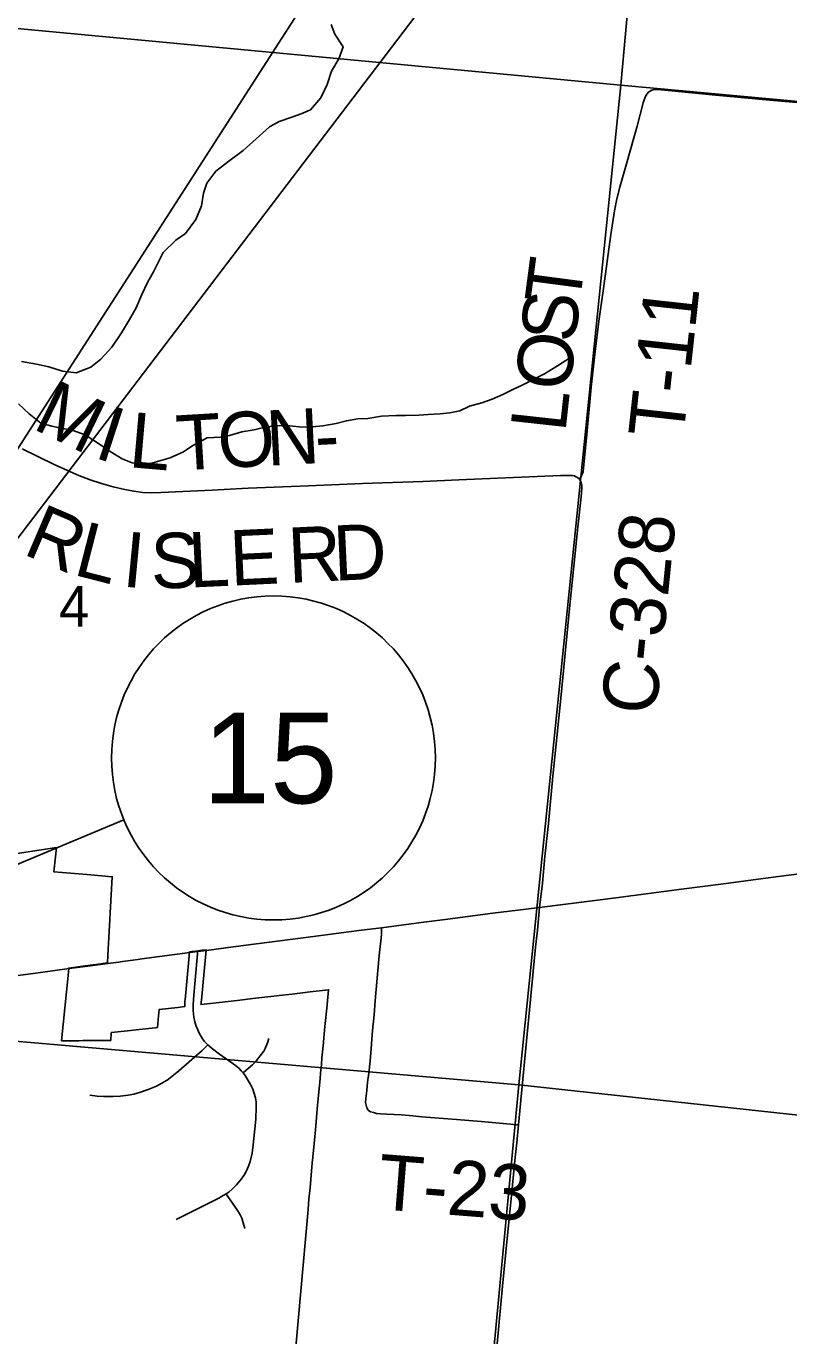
# Model space of a CAD drawing. Extents: x 0 to 1134, y 0 to 440.
# Drawn here: x 355.34 to 378.89, y 212.12 to 252.54 of the extents above; entities that cross this region are included whole.
import ezdxf

# ---------------------------------------------------------------- set-up
doc = ezdxf.new("R2010")
doc.units = 0
for name, color, linetype in [('GM_X_City_Street', 7, 'Continuous'), ('GM_X_Corporation', 7, 'Continuous'), ('GM_X_County_Road', 7, 'Continuous'), ('GM_X_County_Road_Text', 7, 'Continuous'), ('GM_X_Minor_River', 7, 'Continuous'), ('GM_X_Section', 7, 'Continuous'), ('GM_X_Section_Text', 7, 'Continuous'), ('GM_X_Township_Road', 7, 'Continuous'), ('GM_X_Township_Road_Text', 7, 'Continuous'), ('GM_X_US_Route', 7, 'Continuous'), ('SH_Data', 7, 'Continuous'), ('SH_Masking', 7, 'Continuous'), ('SH_Text', 7, 'Continuous')]:
    doc.layers.add(name, color=color, linetype=linetype)

msp = doc.modelspace()

# ---------------------------------------------------------------- linework, layer by layer
at = {"layer": 'GM_X_City_Street'}
for points in [[(360.499, 222.293), (360.498, 222.338), (360.521, 222.638), (360.614, 223.683), (360.631, 223.909), (360.637, 223.983)], [(359.975, 215.713), (360.714, 216.084), (361.289, 216.373), (361.428, 216.447), (361.518, 216.504), (361.598, 216.554), (361.7, 216.644), (361.835, 216.777), (361.992, 216.965), (362.08, 217.097), (362.142, 217.216), (362.204, 217.355), (362.257, 217.503), (362.317, 217.761), (362.35, 218.016), (362.429, 218.809), (362.448, 219.175), (362.441, 219.328), (362.422, 219.462), (362.386, 219.603), (362.338, 219.729), (362.271, 219.875), (362.211, 219.985), (362.102, 220.152), (362.041, 220.235), (361.984, 220.302), (361.915, 220.369), (361.843, 220.431), (361.694, 220.546), (361.311, 220.816), (361.092, 220.973), (360.955, 221.103), (360.912, 221.141), (360.852, 221.209), (360.79, 221.289), (360.745, 221.363), (360.689, 221.459), (360.643, 221.562), (360.596, 221.677), (360.552, 221.807), (360.517, 221.96), (360.5, 222.159), (360.499, 222.293)], [(357.308, 219.55), (357.534, 219.522), (357.741, 219.511), (358.021, 219.506), (358.249, 219.516), (358.492, 219.544), (358.668, 219.574), (358.847, 219.626), (359.111, 219.718), (359.368, 219.828), (359.534, 219.914), (359.693, 220.011), (359.843, 220.121), (360.059, 220.298), (360.778, 220.927), (360.905, 221.054), (360.955, 221.103)], [(362.041, 220.235), (362.21, 220.377), (362.326, 220.482), (362.454, 220.615), (362.572, 220.757), (362.677, 220.908), (362.722, 220.988), (362.793, 221.158), (362.839, 221.293)], [(362.09, 215.434), (362.045, 215.61), (361.999, 215.748), (361.951, 215.854), (361.885, 215.962), (361.808, 216.079), (361.643, 216.32), (361.552, 216.449), (361.518, 216.504)]]:
    msp.add_lwpolyline(points, dxfattribs=at)
at = {"layer": 'GM_X_Corporation'}
msp.add_lwpolyline([(353.04, 226.699), (356.276, 227.188), (356.248, 226.901), (356.202, 226.437), (357.225, 226.353), (358.001, 226.289), (357.868, 223.862), (357.855, 223.63), (357.501, 223.583), (357.322, 223.559), (357.094, 223.529), (356.659, 223.47), (356.636, 223.238), (356.436, 221.226), (356.976, 221.229), (357.091, 221.23), (357.954, 221.237), (357.971, 221.477), (358.476, 221.534), (358.827, 221.573), (359.34, 221.631), (359.397, 221.637), (359.419, 221.883), (359.447, 222.19), (360.028, 222.258), (360.239, 222.282), (360.239, 222.283), (360.239, 222.286), (360.239, 222.29), (360.239, 222.295), (360.239, 222.299), (360.239, 222.303), (360.239, 222.307), (360.239, 222.311), (360.239, 222.315), (360.239, 222.319), (360.239, 222.323), (360.239, 222.327), (360.239, 222.331), (360.239, 222.335), (360.239, 222.339), (360.239, 222.343), (360.239, 222.347), (360.24, 222.351), (360.24, 222.355), (360.24, 222.359), (360.24, 222.363), (360.24, 222.367), (360.24, 222.371), (360.24, 222.375), (360.241, 222.379), (360.241, 222.383), (360.241, 222.387), (360.241, 222.391), (360.241, 222.396), (360.242, 222.4), (360.242, 222.404), (360.242, 222.408), (360.242, 222.412), (360.242, 222.416), (360.242, 222.42), (360.243, 222.424), (360.243, 222.428), (360.243, 222.432), (360.244, 222.436), (360.244, 222.44), (360.244, 222.444), (360.245, 222.448), (360.245, 222.452), (360.245, 222.456), (360.245, 222.46), (360.246, 222.464), (360.246, 222.468), (360.246, 222.472), (360.247, 222.476), (360.247, 222.48), (360.247, 222.484), (360.248, 222.488), (360.366, 223.737), (360.388, 223.97), (360.456, 223.979), (360.478, 223.982), (360.65, 224.004), (360.774, 224.02), (360.9, 224.036), (360.878, 223.804), (360.752, 222.475), (360.752, 222.472), (360.752, 222.469), (360.752, 222.466), (360.751, 222.462), (360.751, 222.459), (360.751, 222.456), (360.75, 222.452), (360.75, 222.449), (360.75, 222.446), (360.75, 222.443), (360.749, 222.439), (360.749, 222.436), (360.749, 222.433), (360.749, 222.43), (360.749, 222.426), (360.748, 222.423), (360.748, 222.42), (360.748, 222.417), (360.748, 222.413), (360.748, 222.41), (360.747, 222.407), (360.747, 222.404), (360.747, 222.4), (360.747, 222.397), (360.747, 222.394), (360.747, 222.39), (360.746, 222.387), (360.746, 222.384), (360.746, 222.381), (360.746, 222.377), (360.746, 222.374), (360.746, 222.371), (360.746, 222.368), (360.746, 222.364), (360.746, 222.361), (360.746, 222.358), (360.745, 222.355), (360.745, 222.351), (360.745, 222.348), (360.745, 222.345), (360.745, 222.341), (361.297, 222.406), (361.861, 222.472), (362.425, 222.537), (362.531, 222.55), (362.99, 222.603), (363.154, 222.622), (363.553, 222.669), (364.115, 222.735), (364.678, 222.8), (364.623, 222.235), (364.568, 221.669), (364.509, 221.074), (364.475, 220.7), (364.456, 220.493), (364.432, 220.23), (364.416, 220.059), (364.349, 219.33), (364.341, 219.24), (364.272, 218.482), (364.251, 218.264), (364.194, 217.633), (364.177, 217.456), (364.107, 216.688), (364.075, 216.334), (364.046, 216.019), (363.812, 213.387), (363.405, 208.801)], dxfattribs=at)
at = {"layer": 'GM_X_County_Road'}
for points in [[(355.215, 239.49), (356.209, 239.013), (356.709, 238.782), (356.965, 238.673), (357.314, 238.541), (357.669, 238.427), (358.028, 238.327), (358.391, 238.241), (358.666, 238.188), (358.944, 238.151), (359.224, 238.138), (359.504, 238.144), (361.084, 238.221), (362.198, 238.277), (364.056, 238.358), (365.728, 238.423), (367.587, 238.489), (368.702, 238.538), (371.844, 238.668), (372.15, 238.676), (372.214, 238.67), (372.267, 238.658), (372.316, 238.635), (372.36, 238.609), (372.425, 238.561)], [(372.425, 238.561), (372.461, 238.512), (372.482, 238.46), (372.498, 238.375), (372.501, 238.285), (372.48, 238.01), (372.375, 237.08), (372.131, 234.671), (371.849, 231.797), (371.73, 230.591), (371.608, 229.393), (371.468, 227.934), (371.36, 226.914), (371.28, 226.086), (371.196, 225.338)], [(370.543, 218.629), (370.679, 220.044), (370.841, 221.745), (371.072, 224.115), (371.127, 224.639), (371.17, 225.107), (371.196, 225.338)], [(370.231, 215.528), (370.303, 216.244), (370.444, 217.635), (370.49, 218.078), (370.543, 218.629)], [(367.666, 189.305), (367.753, 190.024), (367.844, 190.858), (367.895, 191.44), (367.978, 192.342), (368.092, 193.454), (368.206, 194.566), (368.283, 195.341), (368.353, 196.056), (368.426, 196.941), (368.514, 197.892), (368.578, 198.635), (368.697, 199.84), (368.962, 202.527), (369.259, 205.586), (369.57, 208.738), (369.711, 210.128), (369.821, 211.24), (369.89, 211.982), (370.051, 213.652), (370.201, 215.229), (370.231, 215.528)]]:
    msp.add_lwpolyline(points, dxfattribs=at)
at = {"layer": 'GM_X_Minor_River'}
for points in [[(355.202, 242.194), (355.657, 242.109), (356.043, 242.024), (356.463, 241.894), (356.884, 241.843), (357.342, 242.02), (357.653, 242.267), (357.988, 242.628), (358.29, 243.08), (358.535, 243.487), (358.744, 243.85), (358.909, 244.258), (359.085, 244.632), (359.271, 244.96), (359.575, 245.55), (359.967, 245.932), (360.266, 246.145), (360.579, 246.575), (360.755, 246.995), (360.817, 247.381), (360.924, 247.699), (361.202, 248.061), (361.605, 248.375), (362.042, 248.7), (362.445, 249.06), (362.86, 249.432), (363.158, 249.599), (363.548, 249.731), (363.834, 249.83), (364.12, 249.952), (364.444, 250.325), (364.631, 250.744), (364.773, 251.153), (364.995, 251.526), (365.125, 251.901), (364.868, 252.292), (364.757, 252.589)], [(355.106, 240.884), (355.432, 240.572), (355.793, 240.283), (356.134, 240.199), (356.464, 240.127), (356.759, 240.066), (357.168, 239.925), (357.575, 239.658), (357.936, 239.414), (358.309, 239.182), (358.616, 239.064), (358.934, 239.015), (359.22, 239.057), (359.505, 239.133), (359.792, 239.221), (360.204, 239.398), (360.491, 239.6), (360.927, 239.834), (361.338, 239.852), (361.623, 239.905), (362.001, 240.015), (362.378, 240.079), (362.675, 240.155), (363.086, 240.218), (363.485, 240.202), (363.86, 240.163), (364.179, 240.171), (364.499, 240.201), (364.91, 240.276), (365.23, 240.364), (365.584, 240.416), (365.892, 240.435), (366.315, 240.499), (366.759, 240.527), (367.056, 240.524), (367.466, 240.53), (367.751, 240.55), (368.128, 240.579), (368.424, 240.61), (368.733, 240.663), (369.031, 240.808), (369.408, 240.917), (369.729, 241.027), (370.061, 241.172), (370.37, 241.327), (370.657, 241.461), (371.058, 241.661), (371.345, 241.806), (371.747, 242.052), (372.149, 242.309)]]:
    msp.add_lwpolyline(points, dxfattribs=at)
at = {"layer": 'GM_X_Section'}
for points in [[(346.29, 283.052), (376.424, 280.529), (373.702, 250.716), (343.437, 253.571)], [(376.424, 280.529), (404.58, 277.901), (402.471, 248.078), (373.702, 250.716)], [(343.437, 253.571), (373.702, 250.716), (370.553, 219.864), (340.398, 222.479)], [(373.702, 250.716), (402.471, 248.078), (401.186, 216.549), (370.553, 219.864)], [(340.398, 222.479), (370.553, 219.864), (367.659, 189.293), (337.3, 192.616)], [(370.553, 219.864), (401.186, 216.549), (398.424, 186.464), (367.659, 189.293)]]:
    msp.add_lwpolyline(points, close=True, dxfattribs=at)
at = {"layer": 'GM_X_Township_Road'}
for points in [[(372.425, 238.561), (372.477, 238.636), (372.513, 238.712), (372.535, 238.79), (372.551, 238.909), (372.638, 239.822), (372.789, 241.397), (372.905, 242.415), (373.023, 243.432), (373.164, 244.447), (373.394, 246.106), (373.512, 246.842), (373.584, 247.209), (373.675, 247.571), (373.882, 248.286), (374.107, 249.093), (374.204, 249.452), (374.396, 250.174), (374.458, 250.353), (374.505, 250.438), (374.572, 250.512), (374.66, 250.563), (374.694, 250.57), (374.757, 250.585), (374.854, 250.585), (376.523, 250.419), (378.192, 250.269), (381.252, 249.994)], [(370.543, 218.629), (370.476, 218.636), (370.295, 218.655), (369.388, 218.735), (368.631, 218.798), (367.556, 218.884), (367.278, 218.911), (366.932, 218.939), (366.707, 218.953), (366.479, 218.964), (366.287, 218.973), (366.162, 218.987), (366.066, 219.008), (365.978, 219.038), (365.906, 219.089), (365.86, 219.156), (365.835, 219.235), (365.823, 219.326), (365.83, 219.445), (365.86, 219.695), (365.886, 219.953), (365.918, 220.222), (365.964, 220.611), (365.999, 220.992), (366.037, 221.539), (366.083, 222.031), (366.122, 222.46), (366.169, 223.05), (366.241, 223.861), (366.308, 224.4), (366.315, 224.516), (366.315, 224.611), (366.312, 224.681), (366.31, 224.717)]]:
    msp.add_lwpolyline(points, dxfattribs=at)
at = {"layer": 'GM_X_US_Route'}
msp.add_line((357.862, 223.613), (358.197, 223.657), dxfattribs=at)
for points in [[(371.196, 225.338), (373.544, 225.636), (375.577, 225.901), (376.87, 226.075), (378.256, 226.257), (380.566, 226.557), (383.223, 226.903), (384.609, 227.086), (387.138, 227.421), (388.767, 227.629), (390.245, 227.826), (393.007, 228.19), (393.109, 228.204), (394.402, 228.376), (397.082, 228.728), (399.299, 229.022), (400.199, 229.142), (400.869, 229.232), (401.698, 229.346)], [(358.79, 223.735), (358.91, 223.751), (360.394, 223.95), (360.637, 223.983), (360.907, 224.016), (361.736, 224.124), (363.176, 224.31), (364.131, 224.438), (365.699, 224.639), (366.31, 224.717), (367.543, 224.874), (368.28, 224.974), (369.755, 225.161), (370.775, 225.285), (371.196, 225.338)], [(351.843, 222.814), (352.033, 222.838), (352.865, 222.951), (353.788, 223.077), (354.553, 223.169), (355.709, 223.32), (356.666, 223.453), (357.332, 223.542), (357.398, 223.551), (357.862, 223.613)], [(358.197, 223.657), (358.319, 223.673), (358.639, 223.715), (358.79, 223.735)]]:
    msp.add_lwpolyline(points, dxfattribs=at)
at = {"layer": 'SH_Data'}
msp.add_line((345.682, 222.786), (358.359, 228.041), dxfattribs=at)
at = {"layer": 'SH_Masking'}
msp.add_circle((362.978, 229.956), 5, dxfattribs=at)
at = {"layer": 'SH_Text'}
msp.add_lwpolyline([(343.646, 221.728), (368.576, 260.481), (396.248, 260.648), (396.155, 254.95), (369.025, 255.034)], close=True, dxfattribs=at)
msp.add_circle((362.978, 229.956), 5, dxfattribs=at)

# ---------------------------------------------------------------- texts
at = {"layer": 'GM_X_County_Road_Text'}
for s, height, rotation, p in [('M', 1.705, 334.1575, (355.5, 240.137)), ('I', 1.705, 341.9086, (357.399, 239.237)), ('L', 1.705, 355.0031, (358.48, 238.934)), ('T', 1.705, 3.4558, (360.024, 238.819)), ('O', 1.705, 2.901, (361.293, 238.896)), ('N', 1.705, 2.8971, (362.791, 238.972)), ('-', 1.705, 2.9001, (364.289, 239.048)), ('R', 1.705, 336.7949, (355.202, 236.263)), ('C-328', 1.7045, 84.226, (374.784, 231.246)), ('L', 1.705, 345.6058, (356.76, 235.619)), ('I', 1.705, 354.5179, (358.28, 235.252)), ('S', 1.705, 1.6683, (359.209, 235.178)), ('L', 1.705, 2.6329, (360.389, 235.212)), ('E', 1.705, 2.6796, (361.664, 235.271)), ('R', 1.705, 2.6903, (363.463, 235.355)), ('D', 1.705, 2.6909, (364.861, 235.421))]:
    msp.add_text(s, height=height, rotation=rotation, dxfattribs=at).set_placement(p)
at = {"layer": 'GM_X_Section_Text'}
msp.add_text('4', height=1.256, rotation=0, dxfattribs=at).set_placement((356.357, 234.008))
at = {"layer": 'GM_X_Township_Road_Text'}
for s, height, rotation, p in [('T', 1.705, 82.4917, (372.419, 243.874)), ('S', 1.705, 83.6341, (372.293, 242.74)), ('T-11', 1.7045, 83.7459, (375.624, 239.774)), ('O', 1.705, 83.7294, (372.129, 241.25)), ('L', 1.705, 83.7303, (371.99, 239.982)), ('T-23', 1.7045, 355.4669, (366.157, 216.036))]:
    msp.add_text(s, height=height, rotation=rotation, dxfattribs=at).set_placement(p)
at = {"layer": 'SH_Text'}
msp.add_text('15', height=2.8, dxfattribs=at).set_placement((360.791, 228.556))

doc.saveas('drawing.dxf')
